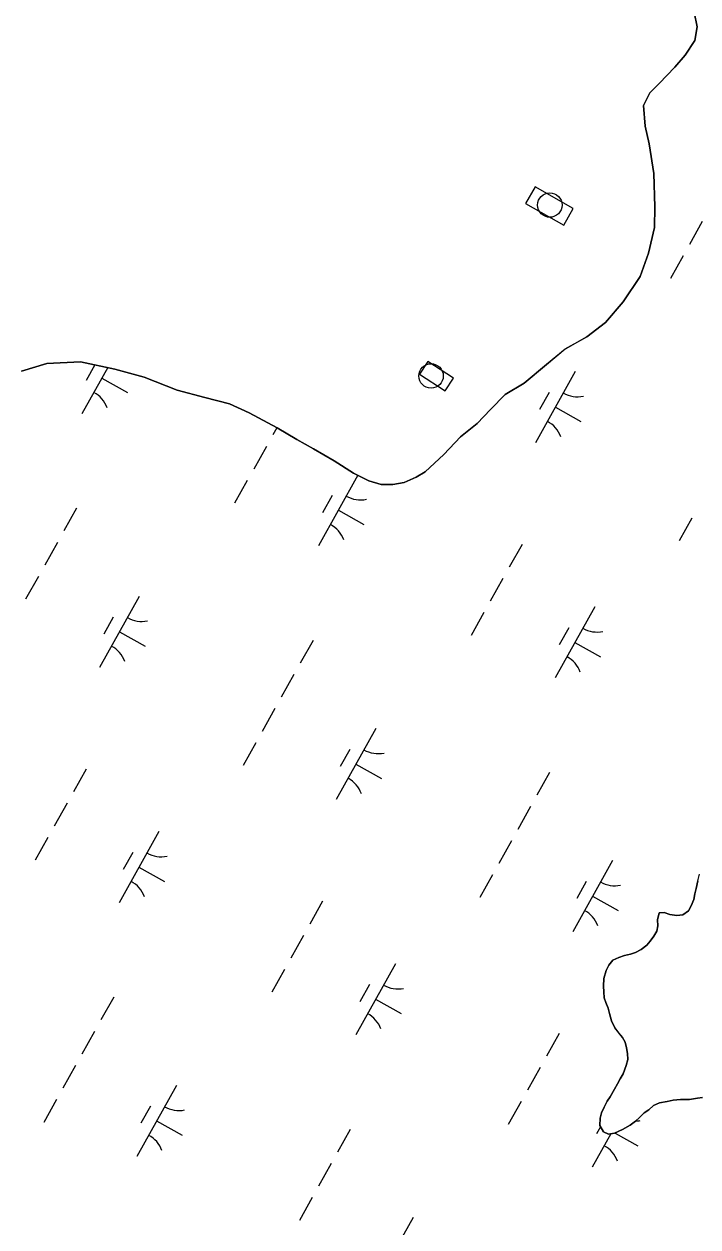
# Model space of a CAD drawing. Extents: x 3923531 to 3943530, y 207391 to 229799.
# Drawn here: x 3933623 to 3934037, y 219123 to 219861 of the extents above; entities that cross this region are included whole.
import ezdxf

# ---------------------------------------------------------------- set-up
doc = ezdxf.new("R2010")
doc.units = 0
for name, color, linetype in [('V-CHAN-DOCK', 7, 'Continuous'), ('V-DOMW-TANK', 7, 'Continuous'), ('V-TOPO-SHOR', 7, 'Continuous'), ('V-WETL-SWMP', 7, 'Continuous')]:
    doc.layers.add(name, color=color, linetype=linetype)

msp = doc.modelspace()

# ---------------------------------------------------------------- linework, layer by layer
at = {"layer": 'V-CHAN-DOCK'}
for points in [[(3933960.51, 219748.09), (3933937.03, 219761.4), (3933931.23, 219751.16), (3933954.71, 219737.86)], [(3933886.93, 219643.97), (3933871.27, 219654.15), (3933866.19, 219646.34), (3933881.85, 219636.16)]]:
    msp.add_lwpolyline(points, close=True, dxfattribs=at)
at = {"layer": 'V-DOMW-TANK'}
for centre in [(3933946.11, 219750.2), (3933873.2, 219645.29)]:
    msp.add_circle(centre, 7.5, dxfattribs=at)
at = {"layer": 'V-TOPO-SHOR'}
for points in [[(3933621.73, 219648.27), (3933637.41, 219652.85), (3933658, 219654.02), (3933679.12, 219649.46), (3933697.07, 219644.52), (3933717.36, 219636.59), (3933734.33, 219632.07), (3933749.52, 219628.15), (3933761.53, 219622.68), (3933778.65, 219613.41), (3933790.84, 219606.36), (3933801.07, 219600.51), (3933813.65, 219593.26), (3933825.64, 219585.62), (3933835.09, 219580.97), (3933842.58, 219578.72), (3933849.71, 219578.64), (3933856.65, 219579.96), (3933864, 219583.24), (3933869.57, 219586.35), (3933880.96, 219597.11), (3933891.36, 219607.89), (3933901.53, 219616.09), (3933909.73, 219624.71), (3933918.73, 219633.92), (3933930.27, 219640.92), (3933944.04, 219652.25), (3933955.62, 219661.83), (3933968.75, 219669.21), (3933980.32, 219678.19), (3933991.13, 219690.74), (3934001.58, 219706.26), (3934006.67, 219720.65), (3934010.4, 219736.43), (3934010.53, 219749.09), (3934009.95, 219769.48), (3934007.17, 219787.71), (3934004.71, 219798.61), (3934003.65, 219811.28), (3934007.49, 219819.16), (3934013.29, 219824.83), (3934022.89, 219834.83), (3934029.1, 219842.28), (3934035.13, 219851.12), (3934036.6, 219859.61), (3934034.71, 219868.53)], [(3934037.04, 219335.31), (3934035.99, 219330.73), (3934035.15, 219327.33), (3934034.52, 219323.94), (3934032.88, 219319.96), (3934031.25, 219316.98), (3934027.82, 219314.41), (3934024.02, 219314.05), (3934019.83, 219314.7), (3934016.24, 219315.93), (3934013.24, 219315.76), (3934012.23, 219311.46)], [(3934012.23, 219311.46), (3934012.39, 219307.65), (3934011.76, 219304.46), (3934009.93, 219301.28), (3934007.7, 219298.3), (3934005.68, 219295.93), (3934002.25, 219293.16), (3933998.63, 219291.4), (3933995.62, 219290.23), (3933992.01, 219289.47), (3933988.4, 219288.31), (3933984.78, 219286.55), (3933982.35, 219283.57), (3933980.72, 219280.19), (3933979.27, 219275.41), (3933979.02, 219270.61), (3933979.19, 219267.21), (3933979.55, 219263.61), (3933980.52, 219260.6), (3933981.88, 219257.18), (3933982.65, 219253.98), (3933984, 219249.36), (3933985.95, 219245.15), (3933988.32, 219242.12), (3933990.69, 219239.1), (3933992.26, 219236.28), (3933993.23, 219232.87), (3933993.79, 219229.27), (3933993.95, 219225.67), (3933992.91, 219221.88), (3933991.06, 219216.9), (3933989.23, 219213.72), (3933987.6, 219210.74), (3933985.76, 219207.36), (3933983.12, 219202.79), (3933981.29, 219200.01), (3933979.45, 219196.43), (3933977.81, 219192.85), (3933976.98, 219189.65), (3933976.73, 219185.06), (3933979.1, 219181.24), (3933982.08, 219179.8), (3933985.88, 219180.36), (3933990.71, 219182.71), (3933995.33, 219185.27), (3933998.76, 219187.83), (3934001.18, 219190), (3934004.01, 219192.97), (3934006.83, 219194.74), (3934009.85, 219197.51), (3934013.47, 219199.07), (3934018.08, 219199.83), (3934021.88, 219200.59), (3934026.29, 219201.14), (3934031.89, 219201.08), (3934036.69, 219201.83), (3934039.9, 219202.4)]]:
    msp.add_lwpolyline(points, dxfattribs=at)
at = {"layer": 'V-WETL-SWMP'}
for p, q in [((3934034.71, 219868.53), (3934036.6, 219859.61)), ((3934036.6, 219859.61), (3934035.13, 219851.12)), ((3934035.13, 219851.12), (3934029.1, 219842.28)), ((3934029.1, 219842.28), (3934022.89, 219834.82)), ((3934022.89, 219834.82), (3934013.29, 219824.83)), ((3934013.29, 219824.83), (3934007.49, 219819.16)), ((3934007.49, 219819.16), (3934003.65, 219811.28)), ((3934003.65, 219811.28), (3934004.71, 219798.61)), ((3934004.71, 219798.61), (3934007.17, 219787.71)), ((3934007.17, 219787.71), (3934009.95, 219769.48)), ((3934009.95, 219769.48), (3934010.53, 219749.09)), ((3934010.53, 219749.09), (3934010.4, 219736.43)), ((3934039.71, 219740.01), (3934031.91, 219726.05)), ((3934010.4, 219736.43), (3934006.67, 219720.65)), ((3934006.67, 219720.65), (3934001.58, 219706.26)), ((3934028.01, 219719.06), (3934020.2, 219705.09)), ((3934001.58, 219706.26), (3933991.13, 219690.74)), ((3933991.13, 219690.74), (3933980.32, 219678.19)), ((3933980.32, 219678.19), (3933968.75, 219669.21)), ((3933968.75, 219669.21), (3933955.62, 219661.82)), ((3933955.62, 219661.82), (3933944.04, 219652.25)), ((3933637.41, 219652.85), (3933621.73, 219648.27)), ((3933658, 219654.02), (3933637.41, 219652.85)), ((3933679.12, 219649.45), (3933658, 219654.02)), ((3933666.81, 219652.12), (3933661.42, 219642.46)), ((3933944.04, 219652.25), (3933930.28, 219640.92)), ((3933674.7, 219650.41), (3933658.89, 219622.11)), ((3933671.08, 219643.94), (3933686.8, 219635.16)), ((3933697.07, 219644.52), (3933679.12, 219649.45)), ((3933717.36, 219636.59), (3933697.07, 219644.52)), ((3933961.69, 219647.95), (3933937.3, 219604.3)), ((3933734.33, 219632.07), (3933717.36, 219636.59)), ((3933930.28, 219640.92), (3933918.73, 219633.92)), ((3933749.52, 219628.15), (3933734.33, 219632.07)), ((3933918.73, 219633.92), (3933909.73, 219624.71)), ((3933945.69, 219635.13), (3933939.84, 219624.65)), ((3933761.53, 219622.68), (3933749.52, 219628.15)), ((3933778.65, 219613.41), (3933761.53, 219622.68)), ((3933909.73, 219624.71), (3933901.53, 219616.09)), ((3933949.5, 219626.13), (3933965.21, 219617.35)), ((3933901.53, 219616.09), (3933891.36, 219607.89)), ((3933778.5, 219613.49), (3933776.01, 219609.04)), ((3933790.84, 219606.36), (3933778.65, 219613.41)), ((3933891.36, 219607.89), (3933880.96, 219597.11)), ((3933772.11, 219602.05), (3933764.3, 219588.09)), ((3933801.07, 219600.51), (3933790.84, 219606.36)), ((3933813.65, 219593.26), (3933801.07, 219600.51)), ((3933825.64, 219585.62), (3933813.65, 219593.26)), ((3933880.96, 219597.11), (3933869.57, 219586.35)), ((3933828.31, 219584.31), (3933804.1, 219540.99)), ((3933835.09, 219580.97), (3933825.64, 219585.62)), ((3933869.57, 219586.35), (3933864, 219583.24)), ((3933760.4, 219581.1), (3933752.6, 219567.13)), ((3933842.59, 219578.72), (3933835.09, 219580.97)), ((3933849.71, 219578.64), (3933842.59, 219578.72)), ((3933856.64, 219579.96), (3933849.71, 219578.64)), ((3933864, 219583.24), (3933856.64, 219579.96)), ((3933812.49, 219571.82), (3933806.64, 219561.34)), ((3933655.53, 219564.09), (3933647.73, 219550.12)), ((3933816.3, 219562.81), (3933832.01, 219554.04)), ((3934033.24, 219558.06), (3934025.44, 219544.1)), ((3933643.83, 219543.13), (3933636.03, 219529.17)), ((3933929.03, 219541.88), (3933921.22, 219527.91)), ((3933632.12, 219522.18), (3933624.32, 219508.21)), ((3933917.32, 219520.93), (3933909.52, 219506.96)), ((3933694.08, 219509.99), (3933669.7, 219466.34)), ((3933973.7, 219503.52), (3933949.32, 219459.87)), ((3933678.08, 219497.17), (3933672.23, 219486.69)), ((3933905.62, 219499.98), (3933897.81, 219486.01)), ((3933957.7, 219490.69), (3933951.85, 219480.22)), ((3933681.89, 219488.17), (3933697.61, 219479.39)), ((3933800.75, 219482.96), (3933792.94, 219468.99)), ((3933961.51, 219481.69), (3933977.22, 219472.91)), ((3933789.04, 219462.01), (3933781.24, 219448.04)), ((3933777.34, 219441.06), (3933769.53, 219427.09)), ((3933839.3, 219428.87), (3933814.91, 219385.22)), ((3933765.63, 219420.1), (3933757.83, 219406.14)), ((3933823.3, 219416.04), (3933817.44, 219405.57)), ((3933827.11, 219407.04), (3933842.82, 219398.26)), ((3933661.42, 219403.92), (3933653.62, 219389.95)), ((3933945.96, 219401.84), (3933938.16, 219387.87)), ((3933649.71, 219382.97), (3933641.91, 219369)), ((3933934.26, 219380.88), (3933926.45, 219366.92)), ((3933706.1, 219365.56), (3933681.71, 219321.91)), ((3933638.01, 219362.02), (3933630.21, 219348.05)), ((3933922.55, 219359.93), (3933914.75, 219345.96)), ((3933690.1, 219352.73), (3933684.24, 219342.26)), ((3933693.9, 219343.73), (3933709.62, 219334.95)), ((3933984.51, 219347.74), (3933960.13, 219304.09)), ((3933910.85, 219338.98), (3933903.04, 219325.01)), ((3933968.51, 219334.92), (3933962.66, 219324.44)), ((3934035.99, 219330.72), (3934037.03, 219335.31)), ((3934037.03, 219335.31), (3934038.08, 219339.5)), ((3933972.32, 219325.92), (3933988.03, 219317.14)), ((3934034.52, 219323.94), (3934035.15, 219327.33)), ((3934035.15, 219327.33), (3934035.99, 219330.72)), ((3933806.63, 219322.8), (3933798.83, 219308.83)), ((3934031.25, 219316.98), (3934032.88, 219319.96)), ((3934032.88, 219319.96), (3934034.52, 219323.94)), ((3934012.23, 219311.45), (3934013.24, 219315.76)), ((3934012.39, 219307.65), (3934012.23, 219311.45)), ((3934013.24, 219315.76), (3934016.24, 219315.93)), ((3934016.24, 219315.93), (3934019.83, 219314.69)), ((3934019.83, 219314.69), (3934024.02, 219314.05)), ((3934024.02, 219314.05), (3934027.82, 219314.41)), ((3934027.82, 219314.41), (3934031.25, 219316.98)), ((3934009.93, 219301.28), (3934011.76, 219304.46)), ((3934011.76, 219304.46), (3934012.39, 219307.65)), ((3933794.93, 219301.85), (3933787.12, 219287.88)), ((3934005.68, 219295.93), (3934007.7, 219298.3)), ((3934007.7, 219298.3), (3934009.93, 219301.28)), ((3933988.4, 219288.31), (3933992.01, 219289.47)), ((3933992.01, 219289.47), (3933995.62, 219290.23)), ((3933995.62, 219290.23), (3933998.63, 219291.4)), ((3933998.63, 219291.4), (3934002.25, 219293.16)), ((3934002.25, 219293.16), (3934005.68, 219295.93)), ((3933851.31, 219284.43), (3933826.93, 219240.78)), ((3933980.72, 219280.19), (3933982.35, 219283.57)), ((3933982.35, 219283.57), (3933984.78, 219286.55)), ((3933984.78, 219286.55), (3933988.4, 219288.31)), ((3933783.22, 219280.89), (3933775.42, 219266.92)), ((3933979.02, 219270.61), (3933979.27, 219275.41)), ((3933979.27, 219275.41), (3933980.72, 219280.19)), ((3933835.31, 219271.61), (3933829.46, 219261.13)), ((3933979.19, 219267.21), (3933979.02, 219270.61)), ((3933979.55, 219263.61), (3933979.19, 219267.21)), ((3933678.36, 219263.88), (3933670.55, 219249.91)), ((3933839.12, 219262.61), (3933854.83, 219253.83)), ((3933980.52, 219260.6), (3933979.55, 219263.61)), ((3933981.88, 219257.18), (3933980.52, 219260.6)), ((3933982.65, 219253.98), (3933981.88, 219257.18)), ((3933984, 219249.36), (3933982.65, 219253.98)), ((3933985.95, 219245.14), (3933984, 219249.36)), ((3933990.69, 219239.1), (3933985.95, 219245.14)), ((3933666.65, 219242.92), (3933658.85, 219228.96)), ((3933951.85, 219241.67), (3933944.04, 219227.71)), ((3933992.26, 219236.28), (3933990.69, 219239.1)), ((3933993.23, 219232.87), (3933992.26, 219236.28)), ((3933993.79, 219229.27), (3933993.23, 219232.87)), ((3933992.91, 219221.88), (3933993.95, 219225.67)), ((3933993.95, 219225.67), (3933993.79, 219229.27)), ((3933654.95, 219221.97), (3933647.14, 219208)), ((3933940.14, 219220.72), (3933932.34, 219206.75)), ((3933989.23, 219213.72), (3933991.06, 219216.9)), ((3933991.06, 219216.9), (3933992.91, 219221.88)), ((3933716.91, 219209.78), (3933692.52, 219166.13)), ((3933985.76, 219207.36), (3933987.6, 219210.74)), ((3933987.6, 219210.74), (3933989.23, 219213.72)), ((3933643.24, 219201.02), (3933635.44, 219187.05)), ((3933981.29, 219200.01), (3933983.12, 219202.79)), ((3933983.12, 219202.79), (3933985.76, 219207.36)), ((3934021.88, 219200.59), (3934018.08, 219199.82)), ((3934026.29, 219201.14), (3934021.88, 219200.59)), ((3934031.89, 219201.08), (3934026.29, 219201.14)), ((3934036.69, 219201.83), (3934031.89, 219201.08)), ((3934039.9, 219202.4), (3934036.69, 219201.83)), ((3933700.9, 219196.96), (3933695.05, 219186.48)), ((3933928.44, 219199.77), (3933920.63, 219185.8)), ((3933977.82, 219192.84), (3933979.45, 219196.43)), ((3933979.45, 219196.43), (3933981.29, 219200.01)), ((3934004.01, 219192.97), (3934001.18, 219190)), ((3934006.83, 219194.74), (3934004.01, 219192.97)), ((3934009.85, 219197.51), (3934006.83, 219194.74)), ((3934013.47, 219199.07), (3934009.85, 219197.51)), ((3934018.08, 219199.82), (3934013.47, 219199.07)), ((3933704.71, 219187.96), (3933720.43, 219179.18)), ((3933976.74, 219185.06), (3933976.98, 219189.65)), ((3933976.98, 219189.65), (3933977.82, 219192.84)), ((3933998.76, 219187.83), (3933995.33, 219185.26)), ((3934001.18, 219190), (3933998.76, 219187.83)), ((3933823.57, 219182.75), (3933815.77, 219168.78)), ((3933983.51, 219180.01), (3933972.14, 219159.66)), ((3933977.13, 219184.41), (3933974.67, 219180.01)), ((3933979.09, 219181.23), (3933976.74, 219185.06)), ((3933982.08, 219179.8), (3933979.09, 219181.23)), ((3933985.88, 219180.36), (3933982.08, 219179.8)), ((3933990.71, 219182.71), (3933985.88, 219180.36)), ((3933986.12, 219180.48), (3934000.05, 219172.7)), ((3933995.33, 219185.26), (3933990.71, 219182.71)), ((3933811.86, 219161.8), (3933804.06, 219147.83)), ((3933800.16, 219140.85), (3933792.36, 219126.88)), ((3933862.12, 219128.66), (3933837.73, 219085.01))]:
    msp.add_line(p, q, dxfattribs=at)
for centre, start, end in [((3933657.82, 219619.71), 20.03808, 61.58174), ((3933963.18, 219650.13), 240.03808, 281.58174), ((3933936.23, 219601.9), 20.03808, 61.58174), ((3933829.98, 219586.81), 240.03808, 281.58174), ((3933803.03, 219538.59), 20.03808, 61.58174), ((3933695.57, 219512.17), 240.03808, 281.58174), ((3933975.19, 219505.69), 240.03808, 281.58174), ((3933668.63, 219463.94), 20.03808, 61.58174), ((3933948.25, 219457.46), 20.03808, 61.58174), ((3933840.78, 219431.04), 240.03808, 281.58174), ((3933813.84, 219382.81), 20.03808, 61.58174), ((3933707.58, 219367.73), 240.03808, 281.58174), ((3933680.64, 219319.5), 20.03808, 61.58174), ((3933986, 219349.92), 240.03808, 281.58174), ((3933959.05, 219301.69), 20.03808, 61.58174), ((3933852.8, 219286.6), 240.03808, 281.58174), ((3933825.85, 219238.38), 20.03808, 61.58174), ((3933718.39, 219211.96), 240.03808, 281.58174), ((3933998.01, 219205.48), 272.59651, 281.58174), ((3933691.45, 219163.73), 20.03808, 61.58174), ((3933971.07, 219157.25), 20.03808, 61.58174)]:
    msp.add_arc(centre, 17.62, start, end, dxfattribs=at)

doc.saveas('drawing.dxf')
